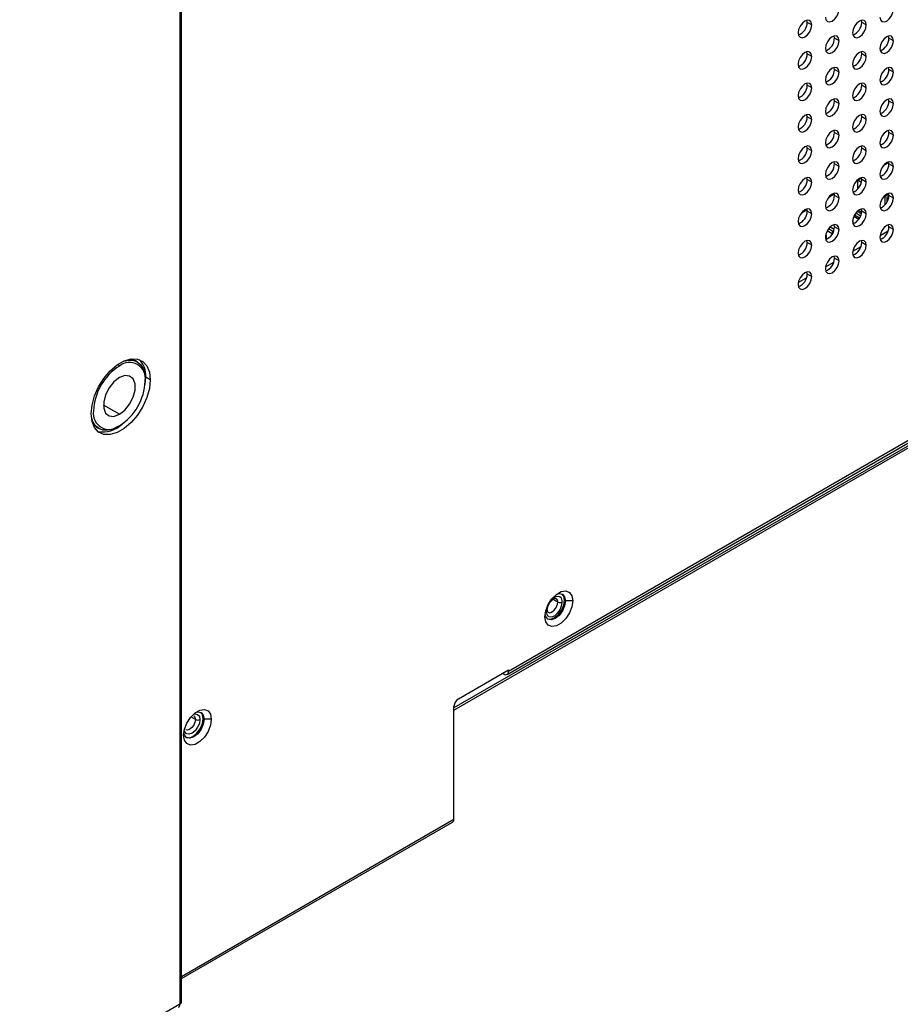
# Model space of a CAD drawing. Header units: millimetres. Extents: x 0 to 1118, y 0 to 864.
# Tile 272 of 304: x 996 to 1019, y 628 to 653. Entities that reach past the tile are written whole.
import ezdxf

# ---------------------------------------------------------------- set-up
doc = ezdxf.new("R2010")
doc.units = ezdxf.units.MM

msp = doc.modelspace()

# ---------------------------------------------------------------- linework, layer by layer
at = {"color": 7, "linetype": 'Continuous', "lineweight": 25}
for p, q in [((999.9984, 703.369), (999.9984, 627.6348)), ((1000.0472, 627.7028), (1000.0472, 703.437)), ((1007.1156, 635.2707), (1037.9259, 653.0572)), ((1016.2844, 653.1223), (1016.2768, 653.1772)), ((1016.4023, 653.0542), (1016.2844, 653.1223)), ((1017.6986, 653.1221), (1017.691, 653.177)), ((1017.8165, 653.0541), (1017.6986, 653.1221)), ((1037.0262, 652.7255), (1008.5298, 636.2748)), ((1016.9915, 652.7139), (1016.9839, 652.7688)), ((1018.4058, 652.7138), (1018.3981, 652.7687)), ((1008.4953, 636.1985), (1036.9917, 652.6492)), ((1017.1094, 652.6459), (1016.9915, 652.7139)), ((1018.5236, 652.6458), (1018.4058, 652.7138)), ((1016.2844, 652.3057), (1016.2768, 652.3606)), ((1016.4023, 652.2377), (1016.2844, 652.3057)), ((1017.6986, 652.3056), (1017.691, 652.3605)), ((1017.8165, 652.2376), (1017.6986, 652.3056)), ((1016.9915, 651.8974), (1016.9839, 651.9523)), ((1017.1094, 651.8294), (1016.9915, 651.8974)), ((1018.4058, 651.8973), (1018.3981, 651.9521)), ((1018.5236, 651.8292), (1018.4058, 651.8973)), ((1016.2844, 651.4892), (1016.2768, 651.5441)), ((1016.4023, 651.4212), (1016.2844, 651.4892)), ((1017.6986, 651.4891), (1017.691, 651.5439)), ((1017.8165, 651.421), (1017.6986, 651.4891)), ((1016.9915, 651.0809), (1016.9839, 651.1357)), ((1017.1094, 651.0128), (1016.9915, 651.0809)), ((1018.4058, 651.0807), (1018.3981, 651.1356)), ((1018.5236, 651.0127), (1018.4058, 651.0807)), ((1016.2844, 650.6727), (1016.2768, 650.7275)), ((1017.6986, 650.6725), (1017.691, 650.7274)), ((1016.4023, 650.6046), (1016.2844, 650.6727)), ((1017.8165, 650.6045), (1017.6986, 650.6725)), ((1016.9915, 650.2643), (1016.9839, 650.3192)), ((1017.1094, 650.1963), (1016.9915, 650.2643)), ((1018.4058, 650.2642), (1018.3981, 650.3191)), ((1018.5236, 650.1961), (1018.4058, 650.2642)), ((1016.2844, 649.8561), (1016.2768, 649.911)), ((1017.6986, 649.856), (1017.691, 649.9109)), ((1016.4023, 649.7881), (1016.2844, 649.8561)), ((1017.8165, 649.7879), (1017.6986, 649.856)), ((1016.9915, 649.4478), (1016.9839, 649.5027)), ((1017.1094, 649.3797), (1016.9915, 649.4478)), ((1018.2589, 649.4038), (1018.4021, 649.4866)), ((1018.4058, 649.4476), (1018.3981, 649.5025)), ((1018.5236, 649.3796), (1018.4058, 649.4476)), ((1016.2844, 649.0396), (1016.2768, 649.0945)), ((1016.4023, 648.9715), (1016.2844, 649.0396)), ((1017.5985, 649.0226), (1017.695, 649.0784)), ((1017.6897, 648.97), (1017.5985, 649.0226)), ((1017.5985, 648.7976), (1017.5985, 649.0226)), ((1017.6986, 649.0394), (1017.691, 649.0943)), ((1017.8165, 648.9714), (1017.6986, 649.0394)), ((1016.8447, 648.5875), (1016.9879, 648.6702)), ((1016.9915, 648.6312), (1016.9839, 648.6861)), ((1017.1094, 648.5632), (1016.9915, 648.6312)), ((1017.48, 648.7149), (1017.468, 648.7219)), ((1018.3056, 648.6144), (1018.4021, 648.6702)), ((1018.4058, 648.6311), (1018.3981, 648.686)), ((1018.3056, 648.6144), (1018.2912, 648.6227)), ((1018.3056, 648.3893), (1018.3056, 648.6144)), ((1018.3586, 648.5838), (1018.4049, 648.6105)), ((1018.3586, 648.4651), (1018.3586, 648.5838)), ((1018.3883, 648.5326), (1018.3586, 648.5497)), ((1018.4028, 648.5923), (1018.388, 648.6008)), ((1018.5236, 648.5631), (1018.4058, 648.6311)), ((1016.1376, 648.1793), (1016.2808, 648.262)), ((1016.2844, 648.223), (1016.2768, 648.2779)), ((1016.4023, 648.155), (1016.2844, 648.223)), ((1017.6557, 648.1032), (1017.5432, 648.1681)), ((1017.6893, 648.1519), (1017.5829, 648.2133)), ((1017.6163, 648.2416), (1017.6911, 648.1985)), ((1017.6911, 648.2597), (1017.6705, 648.2716)), ((1017.6986, 648.2229), (1017.691, 648.2778)), ((1017.6911, 648.2597), (1017.695, 648.262)), ((1017.6911, 648.1985), (1017.6911, 648.2597)), ((1017.6911, 648.1985), (1017.6978, 648.2023)), ((1017.8165, 648.1549), (1017.6986, 648.2229)), ((1016.9915, 647.8147), (1016.9839, 647.8696)), ((1017.4645, 647.9247), (1017.479, 647.9331)), ((1017.479, 648.0011), (1017.4666, 647.994)), ((1017.479, 648.0011), (1017.4689, 648.0069)), ((1017.479, 647.9331), (1017.479, 648.0011)), ((1017.4977, 648.0923), (1017.6271, 648.0176)), ((1017.6432, 648.0424), (1017.5111, 648.1186)), ((1017.6784, 648.1162), (1017.6557, 648.1032)), ((1017.6557, 648.1032), (1017.6557, 648.0648)), ((1018.4058, 647.8146), (1018.3981, 647.8694)), ((1016.9361, 647.6342), (1016.804, 647.7104)), ((1016.9486, 647.695), (1016.8361, 647.7599)), ((1016.9822, 647.7437), (1016.8758, 647.8051)), ((1016.9486, 647.695), (1016.9713, 647.7081)), ((1016.9486, 647.6566), (1016.9486, 647.695)), ((1017.1094, 647.7467), (1016.9915, 647.8147)), ((1018.1747, 647.5918), (1018.3879, 647.7148)), ((1018.5236, 647.7465), (1018.4058, 647.8146)), ((1016.2844, 647.4065), (1016.2768, 647.4614)), ((1016.4023, 647.3385), (1016.2844, 647.4065)), ((1016.7718, 647.5249), (1016.7574, 647.5165)), ((1016.7595, 647.5858), (1016.7718, 647.5929)), ((1016.7718, 647.5929), (1016.7618, 647.5987)), ((1016.7718, 647.5929), (1016.7718, 647.5249)), ((1017.6986, 647.4064), (1017.691, 647.4612)), ((1017.8165, 647.3383), (1017.6986, 647.4064)), ((1017.4676, 647.1835), (1017.6808, 647.3066)), ((1016.7605, 646.7753), (1016.9737, 646.8984)), ((1016.9915, 646.9982), (1016.9839, 647.053)), ((1017.1094, 646.9301), (1016.9915, 646.9982)), ((1016.2844, 646.5899), (1016.2768, 646.6448)), ((1016.4023, 646.5219), (1016.2844, 646.5899)), ((1016.0534, 646.3671), (1016.2666, 646.4902)), ((998.8484, 644.339), (998.7072, 644.3837)), ((998.8955, 644.3118), (998.8484, 644.339)), ((999.0989, 643.7288), (999.1145, 643.9151)), ((999.1027, 643.8131), (999.1027, 643.8539)), ((999.2323, 643.8471), (999.1145, 643.9151)), ((997.7392, 642.7068), (997.8485, 642.6069)), ((997.8485, 642.6069), (997.8956, 642.5797)), ((998.4309, 642.6496), (998.3956, 642.6292)), ((1010.0086, 638.1084), (1009.9851, 638.122)), ((1010.1972, 638.1084), (1010.0086, 638.1084)), ((1007.2335, 635.5673), (1008.5298, 636.3157)), ((1008.412, 636.2068), (1008.3766, 636.2272)), ((1008.5298, 636.3157), (1008.5298, 636.2748)), ((1007.1156, 632.4375), (1007.1156, 635.3632)), ((1000.6289, 635.0345), (1000.6053, 635.0481)), ((1000.8174, 635.0345), (1000.6289, 635.0345)), ((1000.0472, 628.3006), (1007.0811, 632.3612)), ((999.9984, 627.6348), (926.2235, 585.0455))]:
    msp.add_line(p, q, dxfattribs=at)
at = {"color": 8, "linetype": 'Continuous', "lineweight": 25}
for p, q in [((1037.9605, 653.1335), (1007.1156, 635.3271)), ((998.4309, 644.201), (998.4028, 644.2498)), ((998.4309, 642.949), (998.0185, 643.1871)), ((1009.8083, 638.0743), (1009.6872, 638.1442)), ((1000.4049, 635.0277), (1000.2883, 635.095)), ((1000.0472, 628.3569), (1007.1156, 632.4375))]:
    msp.add_line(p, q, dxfattribs=at)
at = {"color": 7, "linetype": 'Continuous', "lineweight": 25, "flags": 128}
for points in [[(1016.7558, 653.2583), (1016.7693, 653.188), (1016.8076, 653.1439), (1016.865, 653.1327), (1016.9326, 653.1563), (1017.0003, 653.2109), (1017.0576, 653.2882), (1017.0959, 653.3766), (1017.1094, 653.4624)], [(1018.17, 653.2582), (1018.1835, 653.1879), (1018.2218, 653.1438), (1018.2792, 653.1326), (1018.3468, 653.1561), (1018.4145, 653.2107), (1018.4718, 653.2881), (1018.5101, 653.3764), (1018.5236, 653.4623)], [(1016.4023, 653.0542), (1016.3888, 653.1246), (1016.3505, 653.1687), (1016.2932, 653.1798), (1016.2255, 653.1563), (1016.1579, 653.1017), (1016.1005, 653.0244), (1016.0622, 652.936), (1016.0487, 652.8501)], [(1016.0487, 652.8501), (1016.0622, 652.7798), (1016.1005, 652.7357), (1016.1579, 652.7245), (1016.2255, 652.7481), (1016.2932, 652.8026), (1016.3505, 652.88), (1016.3888, 652.9684), (1016.4023, 653.0542)], [(1017.8165, 653.0541), (1017.803, 653.1245), (1017.7647, 653.1686), (1017.7074, 653.1797), (1017.6397, 653.1562), (1017.5721, 653.1016), (1017.5147, 653.0242), (1017.4764, 652.9359), (1017.4629, 652.85)], [(1017.4629, 652.85), (1017.4764, 652.7797), (1017.5147, 652.7356), (1017.5721, 652.7244), (1017.6397, 652.7479), (1017.7074, 652.8025), (1017.7647, 652.8799), (1017.803, 652.9682), (1017.8165, 653.0541)], [(1017.1094, 652.6459), (1017.0959, 652.7163), (1017.0576, 652.7604), (1017.0003, 652.7715), (1016.9326, 652.748), (1016.865, 652.6934), (1016.8076, 652.616), (1016.7693, 652.5277), (1016.7558, 652.4418)], [(1018.5236, 652.6458), (1018.5101, 652.7161), (1018.4718, 652.7602), (1018.4145, 652.7714), (1018.3468, 652.7479), (1018.2792, 652.6933), (1018.2218, 652.6159), (1018.1835, 652.5276), (1018.17, 652.4417)], [(1016.7558, 652.4418), (1016.7693, 652.3715), (1016.8076, 652.3273), (1016.865, 652.3162), (1016.9326, 652.3397), (1017.0003, 652.3943), (1017.0576, 652.4717), (1017.0959, 652.56), (1017.1094, 652.6459)], [(1018.17, 652.4417), (1018.1835, 652.3713), (1018.2218, 652.3272), (1018.2792, 652.3161), (1018.3468, 652.3396), (1018.4145, 652.3942), (1018.4718, 652.4715), (1018.5101, 652.5599), (1018.5236, 652.6458)], [(1016.4023, 652.2377), (1016.3888, 652.3081), (1016.3505, 652.3522), (1016.2932, 652.3633), (1016.2255, 652.3398), (1016.1579, 652.2852), (1016.1005, 652.2078), (1016.0622, 652.1195), (1016.0487, 652.0336)], [(1016.0487, 652.0336), (1016.0622, 651.9632), (1016.1005, 651.9191), (1016.1579, 651.908), (1016.2255, 651.9315), (1016.2932, 651.9861), (1016.3505, 652.0635), (1016.3888, 652.1518), (1016.4023, 652.2377)], [(1017.8165, 652.2376), (1017.803, 652.3079), (1017.7647, 652.352), (1017.7074, 652.3632), (1017.6397, 652.3397), (1017.5721, 652.2851), (1017.5147, 652.2077), (1017.4764, 652.1194), (1017.4629, 652.0335)], [(1017.4629, 652.0335), (1017.4764, 651.9631), (1017.5147, 651.919), (1017.5721, 651.9079), (1017.6397, 651.9314), (1017.7074, 651.986), (1017.7647, 652.0633), (1017.803, 652.1517), (1017.8165, 652.2376)], [(1017.1094, 651.8294), (1017.0959, 651.8997), (1017.0576, 651.9438), (1017.0003, 651.955), (1016.9326, 651.9314), (1016.865, 651.8769), (1016.8076, 651.7995), (1016.7693, 651.7111), (1016.7558, 651.6253)], [(1018.5236, 651.8292), (1018.5101, 651.8996), (1018.4718, 651.9437), (1018.4145, 651.9548), (1018.3468, 651.9313), (1018.2792, 651.8767), (1018.2218, 651.7994), (1018.1835, 651.711), (1018.17, 651.6251)], [(1016.7558, 651.6253), (1016.7693, 651.5549), (1016.8076, 651.5108), (1016.865, 651.4997), (1016.9326, 651.5232), (1017.0003, 651.5778), (1017.0576, 651.6551), (1017.0959, 651.7435), (1017.1094, 651.8294)], [(1018.17, 651.6251), (1018.1835, 651.5548), (1018.2218, 651.5107), (1018.2792, 651.4995), (1018.3468, 651.523), (1018.4145, 651.5776), (1018.4718, 651.655), (1018.5101, 651.7433), (1018.5236, 651.8292)], [(1016.4023, 651.4212), (1016.3888, 651.4915), (1016.3505, 651.5356), (1016.2932, 651.5468), (1016.2255, 651.5232), (1016.1579, 651.4687), (1016.1005, 651.3913), (1016.0622, 651.3029), (1016.0487, 651.2171)], [(1017.8165, 651.421), (1017.803, 651.4914), (1017.7647, 651.5355), (1017.7074, 651.5466), (1017.6397, 651.5231), (1017.5721, 651.4685), (1017.5147, 651.3912), (1017.4764, 651.3028), (1017.4629, 651.2169)], [(1016.0487, 651.2171), (1016.0622, 651.1467), (1016.1005, 651.1026), (1016.1579, 651.0915), (1016.2255, 651.115), (1016.2932, 651.1696), (1016.3505, 651.2469), (1016.3888, 651.3353), (1016.4023, 651.4212)], [(1017.4629, 651.2169), (1017.4764, 651.1466), (1017.5147, 651.1025), (1017.5721, 651.0913), (1017.6397, 651.1148), (1017.7074, 651.1694), (1017.7647, 651.2468), (1017.803, 651.3351), (1017.8165, 651.421)], [(1017.1094, 651.0128), (1017.0959, 651.0832), (1017.0576, 651.1273), (1017.0003, 651.1384), (1016.9326, 651.1149), (1016.865, 651.0603), (1016.8076, 650.983), (1016.7693, 650.8946), (1016.7558, 650.8087)], [(1016.7558, 650.8087), (1016.7693, 650.7384), (1016.8076, 650.6943), (1016.865, 650.6831), (1016.9326, 650.7066), (1017.0003, 650.7612), (1017.0576, 650.8386), (1017.0959, 650.9269), (1017.1094, 651.0128)], [(1018.5236, 651.0127), (1018.5101, 651.083), (1018.4718, 651.1271), (1018.4145, 651.1383), (1018.3468, 651.1148), (1018.2792, 651.0602), (1018.2218, 650.9828), (1018.1835, 650.8945), (1018.17, 650.8086)], [(1018.17, 650.8086), (1018.1835, 650.7382), (1018.2218, 650.6941), (1018.2792, 650.683), (1018.3468, 650.7065), (1018.4145, 650.7611), (1018.4718, 650.8385), (1018.5101, 650.9268), (1018.5236, 651.0127)], [(1016.4023, 650.6046), (1016.3888, 650.675), (1016.3505, 650.7191), (1016.2932, 650.7302), (1016.2255, 650.7067), (1016.1579, 650.6521), (1016.1005, 650.5748), (1016.0622, 650.4864), (1016.0487, 650.4005)], [(1017.8165, 650.6045), (1017.803, 650.6748), (1017.7647, 650.7189), (1017.7074, 650.7301), (1017.6397, 650.7066), (1017.5721, 650.652), (1017.5147, 650.5746), (1017.4764, 650.4863), (1017.4629, 650.4004)], [(1016.0487, 650.4005), (1016.0622, 650.3302), (1016.1005, 650.2861), (1016.1579, 650.2749), (1016.2255, 650.2984), (1016.2932, 650.353), (1016.3505, 650.4304), (1016.3888, 650.5187), (1016.4023, 650.6046)], [(1017.4629, 650.4004), (1017.4764, 650.33), (1017.5147, 650.2859), (1017.5721, 650.2748), (1017.6397, 650.2983), (1017.7074, 650.3529), (1017.7647, 650.4302), (1017.803, 650.5186), (1017.8165, 650.6045)], [(1017.1094, 650.1963), (1017.0959, 650.2666), (1017.0576, 650.3107), (1017.0003, 650.3219), (1016.9326, 650.2984), (1016.865, 650.2438), (1016.8076, 650.1664), (1016.7693, 650.0781), (1016.7558, 649.9922)], [(1016.7558, 649.9922), (1016.7693, 649.9218), (1016.8076, 649.8777), (1016.865, 649.8666), (1016.9326, 649.8901), (1017.0003, 649.9447), (1017.0576, 650.022), (1017.0959, 650.1104), (1017.1094, 650.1963)], [(1018.5236, 650.1961), (1018.5101, 650.2665), (1018.4718, 650.3106), (1018.4145, 650.3217), (1018.3468, 650.2982), (1018.2792, 650.2436), (1018.2218, 650.1663), (1018.1835, 650.0779), (1018.17, 649.992)], [(1018.17, 649.992), (1018.1835, 649.9217), (1018.2218, 649.8776), (1018.2792, 649.8664), (1018.3468, 649.89), (1018.4145, 649.9446), (1018.4718, 650.0219), (1018.5101, 650.1103), (1018.5236, 650.1961)], [(1016.4023, 649.7881), (1016.3888, 649.8584), (1016.3505, 649.9025), (1016.2932, 649.9137), (1016.2255, 649.8902), (1016.1579, 649.8356), (1016.1005, 649.7582), (1016.0622, 649.6699), (1016.0487, 649.584)], [(1017.8165, 649.7879), (1017.803, 649.8583), (1017.7647, 649.9024), (1017.7074, 649.9135), (1017.6397, 649.89), (1017.5721, 649.8354), (1017.5147, 649.7581), (1017.4764, 649.6697), (1017.4629, 649.5838)], [(1016.0487, 649.584), (1016.0622, 649.5136), (1016.1005, 649.4695), (1016.1579, 649.4584), (1016.2255, 649.4819), (1016.2932, 649.5365), (1016.3505, 649.6138), (1016.3888, 649.7022), (1016.4023, 649.7881)], [(1017.4629, 649.5838), (1017.4764, 649.5135), (1017.5147, 649.4694), (1017.5721, 649.4582), (1017.6397, 649.4818), (1017.7074, 649.5364), (1017.7647, 649.6137), (1017.803, 649.7021), (1017.8165, 649.7879)], [(1017.1094, 649.3797), (1017.0959, 649.4501), (1017.0576, 649.4942), (1017.0003, 649.5053), (1016.9326, 649.4818), (1016.865, 649.4272), (1016.8076, 649.3499), (1016.7693, 649.2615), (1016.7558, 649.1756)], [(1018.5236, 649.3796), (1018.5101, 649.45), (1018.4718, 649.4941), (1018.4145, 649.5052), (1018.3468, 649.4817), (1018.2792, 649.4271), (1018.2218, 649.3497), (1018.1835, 649.2614), (1018.17, 649.1755)], [(1016.7558, 649.1756), (1016.7693, 649.1053), (1016.8076, 649.0612), (1016.865, 649.05), (1016.9326, 649.0736), (1017.0003, 649.1281), (1017.0576, 649.2055), (1017.0959, 649.2939), (1017.1094, 649.3797)], [(1018.17, 649.1755), (1018.1835, 649.1052), (1018.2218, 649.0611), (1018.2792, 649.0499), (1018.3468, 649.0734), (1018.4145, 649.128), (1018.4718, 649.2054), (1018.5101, 649.2937), (1018.5236, 649.3796)], [(1016.4023, 648.9715), (1016.3888, 649.0419), (1016.3505, 649.086), (1016.2932, 649.0971), (1016.2255, 649.0736), (1016.1579, 649.019), (1016.1005, 648.9417), (1016.0622, 648.8533), (1016.0487, 648.7674)], [(1016.0487, 648.7674), (1016.0622, 648.6971), (1016.1005, 648.653), (1016.1579, 648.6418), (1016.2255, 648.6654), (1016.2932, 648.7199), (1016.3505, 648.7973), (1016.3888, 648.8856), (1016.4023, 648.9715)], [(1017.8165, 648.9714), (1017.803, 649.0418), (1017.7647, 649.0859), (1017.7074, 649.097), (1017.6397, 649.0735), (1017.5721, 649.0189), (1017.5147, 648.9415), (1017.4764, 648.8532), (1017.4629, 648.7673)], [(1017.4629, 648.7673), (1017.4764, 648.697), (1017.5147, 648.6528), (1017.5721, 648.6417), (1017.6397, 648.6652), (1017.7074, 648.7198), (1017.7647, 648.7972), (1017.803, 648.8855), (1017.8165, 648.9714)], [(1017.1094, 648.5632), (1017.0959, 648.6336), (1017.0576, 648.6777), (1017.0003, 648.6888), (1016.9326, 648.6653), (1016.865, 648.6107), (1016.8076, 648.5333), (1016.7693, 648.445), (1016.7558, 648.3591)], [(1018.5236, 648.5631), (1018.5101, 648.6334), (1018.4718, 648.6775), (1018.4145, 648.6887), (1018.3468, 648.6652), (1018.2792, 648.6106), (1018.2218, 648.5332), (1018.1835, 648.4449), (1018.17, 648.359)], [(1016.7558, 648.3591), (1016.7693, 648.2887), (1016.8076, 648.2446), (1016.865, 648.2335), (1016.9326, 648.257), (1017.0003, 648.3116), (1017.0576, 648.389), (1017.0959, 648.4773), (1017.1094, 648.5632)], [(1018.17, 648.359), (1018.1835, 648.2886), (1018.2218, 648.2445), (1018.2792, 648.2334), (1018.3468, 648.2569), (1018.4145, 648.3115), (1018.4718, 648.3888), (1018.5101, 648.4772), (1018.5236, 648.5631)], [(1016.4023, 648.155), (1016.3888, 648.2253), (1016.3505, 648.2695), (1016.2932, 648.2806), (1016.2255, 648.2571), (1016.1579, 648.2025), (1016.1005, 648.1251), (1016.0622, 648.0368), (1016.0487, 647.9509)], [(1016.0487, 647.9509), (1016.0622, 647.8805), (1016.1005, 647.8364), (1016.1579, 647.8253), (1016.2255, 647.8488), (1016.2932, 647.9034), (1016.3505, 647.9808), (1016.3888, 648.0691), (1016.4023, 648.155)], [(1017.8165, 648.1549), (1017.803, 648.2252), (1017.7647, 648.2693), (1017.7074, 648.2805), (1017.6397, 648.2569), (1017.5721, 648.2024), (1017.5147, 648.125), (1017.4764, 648.0366), (1017.4629, 647.9508)], [(1017.4629, 647.9508), (1017.4764, 647.8804), (1017.5147, 647.8363), (1017.5721, 647.8252), (1017.6397, 647.8487), (1017.7074, 647.9033), (1017.7647, 647.9806), (1017.803, 648.069), (1017.8165, 648.1549)], [(1017.1094, 647.7467), (1017.0959, 647.817), (1017.0576, 647.8611), (1017.0003, 647.8723), (1016.9326, 647.8487), (1016.865, 647.7942), (1016.8076, 647.7168), (1016.7693, 647.6284), (1016.7558, 647.5426)], [(1018.5236, 647.7465), (1018.5101, 647.8169), (1018.4718, 647.861), (1018.4145, 647.8721), (1018.3468, 647.8486), (1018.2792, 647.794), (1018.2218, 647.7167), (1018.1835, 647.6283), (1018.17, 647.5424)], [(1016.7558, 647.5426), (1016.7693, 647.4722), (1016.8076, 647.4281), (1016.865, 647.417), (1016.9326, 647.4405), (1017.0003, 647.4951), (1017.0576, 647.5724), (1017.0959, 647.6608), (1017.1094, 647.7467)], [(1018.17, 647.5424), (1018.1835, 647.4721), (1018.2218, 647.428), (1018.2792, 647.4168), (1018.3468, 647.4403), (1018.4145, 647.4949), (1018.4718, 647.5723), (1018.5101, 647.6606), (1018.5236, 647.7465)], [(1016.4023, 647.3385), (1016.3888, 647.4088), (1016.3505, 647.4529), (1016.2932, 647.4641), (1016.2255, 647.4405), (1016.1579, 647.3859), (1016.1005, 647.3086), (1016.0622, 647.2202), (1016.0487, 647.1344)], [(1017.8165, 647.3383), (1017.803, 647.4087), (1017.7647, 647.4528), (1017.7074, 647.4639), (1017.6397, 647.4404), (1017.5721, 647.3858), (1017.5147, 647.3085), (1017.4764, 647.2201), (1017.4629, 647.1342)], [(1016.0487, 647.1344), (1016.0622, 647.064), (1016.1005, 647.0199), (1016.1579, 647.0088), (1016.2255, 647.0323), (1016.2932, 647.0869), (1016.3505, 647.1642), (1016.3888, 647.2526), (1016.4023, 647.3385)], [(1017.4629, 647.1342), (1017.4764, 647.0639), (1017.5147, 647.0198), (1017.5721, 647.0086), (1017.6397, 647.0321), (1017.7074, 647.0867), (1017.7647, 647.1641), (1017.803, 647.2524), (1017.8165, 647.3383)], [(1017.1094, 646.9301), (1017.0959, 647.0005), (1017.0576, 647.0446), (1017.0003, 647.0557), (1016.9326, 647.0322), (1016.865, 646.9776), (1016.8076, 646.9003), (1016.7693, 646.8119), (1016.7558, 646.726)], [(1016.7558, 646.726), (1016.7693, 646.6557), (1016.8076, 646.6116), (1016.865, 646.6004), (1016.9326, 646.6239), (1017.0003, 646.6785), (1017.0576, 646.7559), (1017.0959, 646.8442), (1017.1094, 646.9301)], [(1016.4023, 646.5219), (1016.3888, 646.5923), (1016.3505, 646.6364), (1016.2932, 646.6475), (1016.2255, 646.624), (1016.1579, 646.5694), (1016.1005, 646.492), (1016.0622, 646.4037), (1016.0487, 646.3178)], [(1016.0487, 646.3178), (1016.0622, 646.2475), (1016.1005, 646.2034), (1016.1579, 646.1922), (1016.2255, 646.2157), (1016.2932, 646.2703), (1016.3505, 646.3477), (1016.3888, 646.436), (1016.4023, 646.5219)], [(997.7003, 642.9627), (997.7225, 643.1872), (997.788, 643.4244), (997.8929, 643.6605), (998.0311, 643.8817), (998.1946, 644.0752), (998.374, 644.2297), (998.5586, 644.3363), (998.7379, 644.3888), (998.9014, 644.3841), (999.0397, 644.3225), (999.1446, 644.2075), (999.2101, 644.046), (999.2323, 643.8471)], [(998.5438, 644.3297), (998.6662, 644.3563), (998.7884, 644.3514), (998.8956, 644.3117), (998.9835, 644.2388), (999.0489, 644.1353), (999.0891, 644.0054), (999.1027, 643.8539)], [(999.2323, 643.8471), (999.2101, 643.6226), (999.1446, 643.3854), (999.0397, 643.1493), (998.9014, 642.9281), (998.7379, 642.7346), (998.5586, 642.5801), (998.374, 642.4734), (998.1946, 642.421), (998.0311, 642.4257), (997.8929, 642.4873), (997.788, 642.6022), (997.7225, 642.7638), (997.7003, 642.9627)], [(998.4309, 643.9016), (998.2899, 643.7914), (998.1658, 643.6371), (998.0737, 643.4572), (998.0247, 643.2735), (998.0247, 643.1081), (998.0737, 642.9809), (998.1658, 642.9074), (998.2899, 642.8963), (998.4309, 642.949)], [(998.4309, 642.949), (998.572, 643.0591), (998.6961, 643.2135), (998.7881, 643.3934), (998.8371, 643.5771), (998.8371, 643.7425), (998.7881, 643.8697), (998.6961, 643.9432), (998.572, 643.9543), (998.4309, 643.9016)], [(998.3956, 642.6292), (998.2576, 642.5652), (998.125, 642.5351), (998.0027, 642.54), (997.8956, 642.5797), (997.8076, 642.6527), (997.7423, 642.7561), (997.7042, 642.8753)], [(1009.4783, 637.6934), (1009.5, 637.8478), (1009.5624, 638.0087), (1009.658, 638.1566), (1009.7753, 638.2736), (1009.9002, 638.3457), (1010.0175, 638.3641), (1010.1131, 638.3266), (1010.1755, 638.2378), (1010.1972, 638.1084)], [(1009.787, 638.2825), (1009.8449, 638.2968), (1009.931, 638.28), (1009.9884, 638.2139), (1010.0086, 638.1084)], [(1009.9851, 638.122), (1009.9649, 638.2275), (1009.9188, 638.2862)], [(1010.1972, 638.1084), (1010.1755, 637.9539), (1010.1131, 637.793), (1010.0175, 637.6451), (1009.9002, 637.5281), (1009.7753, 637.4561), (1009.658, 637.4376), (1009.5624, 637.4751), (1009.5, 637.5639), (1009.4783, 637.6934)], [(1010.0086, 638.1084), (1009.9884, 637.9795), (1009.931, 637.847), (1009.8449, 637.731), (1009.7435, 637.6491), (1009.642, 637.6138), (1009.556, 637.6305), (1009.4985, 637.6967), (1009.4819, 637.754)], [(1009.5446, 637.638), (1009.6184, 637.6274), (1009.7199, 637.6627), (1009.8214, 637.7446), (1009.9074, 637.8606), (1009.9649, 637.9931), (1009.9851, 638.122)], [(1009.5564, 637.8091), (1009.5911, 637.7992), (1009.6318, 637.8057), (1009.6751, 637.8281), (1009.7171, 637.8644), (1009.7543, 637.9115), (1009.7834, 637.9653), (1009.8019, 638.0212), (1009.8083, 638.0743)], [(1009.5736, 637.703), (1009.6221, 637.6892), (1009.6791, 637.6983), (1009.7397, 637.7296), (1009.7985, 637.7805), (1009.8505, 637.8464), (1009.8913, 637.9217), (1009.9172, 638), (1009.9261, 638.0743)], [(1000.0985, 634.6195), (1000.1202, 634.774), (1000.1826, 634.9349), (1000.2782, 635.0827), (1000.3956, 635.1997), (1000.5204, 635.2718), (1000.6377, 635.2902), (1000.7333, 635.2528), (1000.7957, 635.164), (1000.8174, 635.0345)], [(1000.4072, 635.2086), (1000.4652, 635.2229), (1000.5512, 635.2062), (1000.6087, 635.14), (1000.6289, 635.0345)], [(1000.6053, 635.0481), (1000.5851, 635.1536), (1000.539, 635.2124)], [(1000.8174, 635.0345), (1000.7957, 634.88), (1000.7333, 634.7192), (1000.6377, 634.5713), (1000.5204, 634.4543), (1000.3956, 634.3822), (1000.2782, 634.3638), (1000.1826, 634.4012), (1000.1202, 634.4901), (1000.0985, 634.6195)], [(1000.6289, 635.0345), (1000.6087, 634.9057), (1000.5512, 634.7732), (1000.4652, 634.6571), (1000.3637, 634.5752), (1000.2622, 634.54), (1000.1762, 634.5567), (1000.1187, 634.6228), (1000.1021, 634.6802)], [(1000.1648, 634.5641), (1000.2386, 634.5536), (1000.3401, 634.5888), (1000.4416, 634.6707), (1000.5276, 634.7868), (1000.5851, 634.9193), (1000.6053, 635.0481)]]:
    msp.add_lwpolyline(points, dxfattribs=at)
at = {"color": 8, "linetype": 'Continuous', "lineweight": 25, "flags": 128}
for points in [[(1009.8662, 638.2076), (1009.8177, 638.2214), (1009.7607, 638.2123), (1009.7001, 638.1809), (1009.6413, 638.1301), (1009.6223, 638.1088)], [(1009.5289, 637.935), (1009.5226, 637.9106), (1009.5137, 637.8362)], [(1000.3543, 635.1646), (1000.3955, 635.1742), (1000.4624, 635.1612), (1000.5071, 635.1098), (1000.5228, 635.0277)], [(1000.3617, 635.1232), (1000.3618, 635.1231), (1000.3937, 635.0863), (1000.4049, 635.0277)], [(1000.5228, 635.0277), (1000.5071, 634.9275), (1000.4624, 634.8244), (1000.3955, 634.7342), (1000.3165, 634.6705), (1000.2376, 634.6431), (1000.1707, 634.6561), (1000.126, 634.7075), (1000.1138, 634.748)], [(1000.4049, 635.0277), (1000.3937, 634.9561), (1000.3618, 634.8825), (1000.314, 634.818), (1000.2576, 634.7726), (1000.2012, 634.753), (1000.1536, 634.7622)], [(1000.1301, 634.8078), (1000.1331, 634.8142), (1000.1347, 634.8217)]]:
    msp.add_lwpolyline(points, dxfattribs=at)
at = {"color": 7, "linetype": 'Continuous', "lineweight": 25}
for centre, radius, start, end in [((1015.9303, 653.1262), 0.3542, 290.85165, 359.35937), ((1017.3445, 653.1261), 0.3542, 290.85165, 359.35937), ((1016.6374, 652.7179), 0.3542, 290.85165, 359.35937), ((1018.0516, 652.7178), 0.3542, 290.85165, 359.35937), ((1015.9303, 652.3097), 0.3542, 290.85165, 359.35937), ((1017.3445, 652.3096), 0.3542, 290.85165, 359.35937), ((1016.6374, 651.9014), 0.3542, 290.85165, 359.35937), ((1018.0516, 651.9012), 0.3542, 290.85165, 359.35937), ((1015.9303, 651.4932), 0.3542, 290.85165, 359.35937), ((1017.3445, 651.493), 0.3542, 290.85165, 359.35937), ((1016.6374, 651.0848), 0.3542, 290.85165, 359.35937), ((1018.0516, 651.0847), 0.3542, 290.85165, 359.35937), ((1015.9303, 650.6766), 0.3542, 290.85165, 359.35937), ((1017.3445, 650.6765), 0.3542, 290.85165, 359.35937), ((1016.6374, 650.2683), 0.3542, 290.85165, 359.35937), ((1018.0516, 650.2681), 0.3542, 290.85165, 359.35937), ((1015.9303, 649.8601), 0.3542, 290.85165, 359.35937), ((1017.3445, 649.8599), 0.3542, 290.85165, 359.35937), ((1016.6374, 649.4517), 0.3542, 290.85165, 359.35937), ((1018.0516, 649.4516), 0.3542, 290.85165, 359.35937), ((1015.9303, 649.0435), 0.3542, 290.85165, 359.35937), ((1017.3445, 649.0434), 0.3542, 290.85165, 359.35937), ((1016.6374, 648.6352), 0.3542, 290.85165, 359.35937), ((1018.0516, 648.6351), 0.3542, 290.85165, 359.35937), ((1015.9303, 648.227), 0.3542, 290.85165, 359.35937), ((1017.3445, 648.2269), 0.3542, 290.85165, 359.35937), ((1016.6374, 647.8187), 0.3542, 290.85165, 359.35937), ((1018.0516, 647.8185), 0.3542, 290.85165, 359.35937), ((1015.9303, 647.4104), 0.3542, 290.85165, 359.35937), ((1017.3445, 647.4103), 0.3542, 290.85165, 359.35937), ((1016.6374, 647.0021), 0.3542, 290.85165, 359.35937), ((1015.9303, 646.5939), 0.3542, 290.85165, 359.35937), ((998.6932, 643.8795), 0.4149, 350.78596, 129.20329), ((998.5351, 643.9604), 0.5811, 355.53542, 45.03481), ((999.2176, 642.9711), 1.46, 122.60548, 177.39452), ((997.6442, 643.8795), 1.46, 302.60548, 357.39452), ((998.1687, 642.9711), 0.4149, 170.78596, 309.20329), ((998.0053, 643.2051), 0.7121, 258.96013, 314.25112), ((1009.7037, 638.0845), 0.105, 354.42932, 53.98654), ((1009.7798, 638.0886), 0.1471, 354.42932, 53.98654), ((1009.2878, 638.2047), 0.3471, 317.54063, 343.5863), ((1009.8672, 638.1881), 0.1281, 242.60967, 297.39033), ((1009.66, 637.822), 0.1471, 174.42932, 233.98654), ((1008.458, 636.2632), 0.0728, 230.79671, 9.21404), ((1007.3715, 635.3515), 0.2561, 122.60548, 177.39452), ((1000.4639, 635.1414), 0.1281, 242.60967, 297.39033), ((1007.0363, 632.4274), 0.0799, 304.05635, 7.25583), ((999.9638, 627.7112), 0.0838, 294.37466, 354.3052), ((999.9191, 627.6247), 0.0799, 304.05635, 7.25583)]:
    msp.add_arc(centre, radius, start, end, dxfattribs=at)
at = {"color": 8, "linetype": 'Continuous', "lineweight": 25}
msp.add_arc((1009.4963, 637.8745), 0.0421, 294.43392, 353.62823, dxfattribs=at)
at = {"color": 7, "linetype": 'Continuous', "lineweight": 25}
for points, knots in [([(1009.5381, 637.8702), (1009.5388, 637.8832), (1009.5404, 637.9148), (1009.5584, 637.9772), (1009.5937, 638.0475), (1009.6422, 638.11), (1009.6944, 638.1535), (1009.7387, 638.1726), (1009.76, 638.1726), (1009.7631, 638.1702), (1009.7644, 638.1693)], [0, 0, 0, 0, 0.092367, 0.2245916, 0.3646375, 0.5078651, 0.6484064, 0.7814247, 0.9090804, 1, 1, 1, 1]), ([(1009.5576, 637.8094), (1009.5564, 637.8098), (1009.5524, 637.8111), (1009.5425, 637.823), (1009.5395, 637.8555), (1009.5381, 637.8702)], [0, 0, 0, 0, 0.1770409, 0.6260832, 1, 1, 1, 1])]:
    msp.add_open_spline(points, degree=3, knots=knots, dxfattribs=at)

doc.saveas('drawing.dxf')
